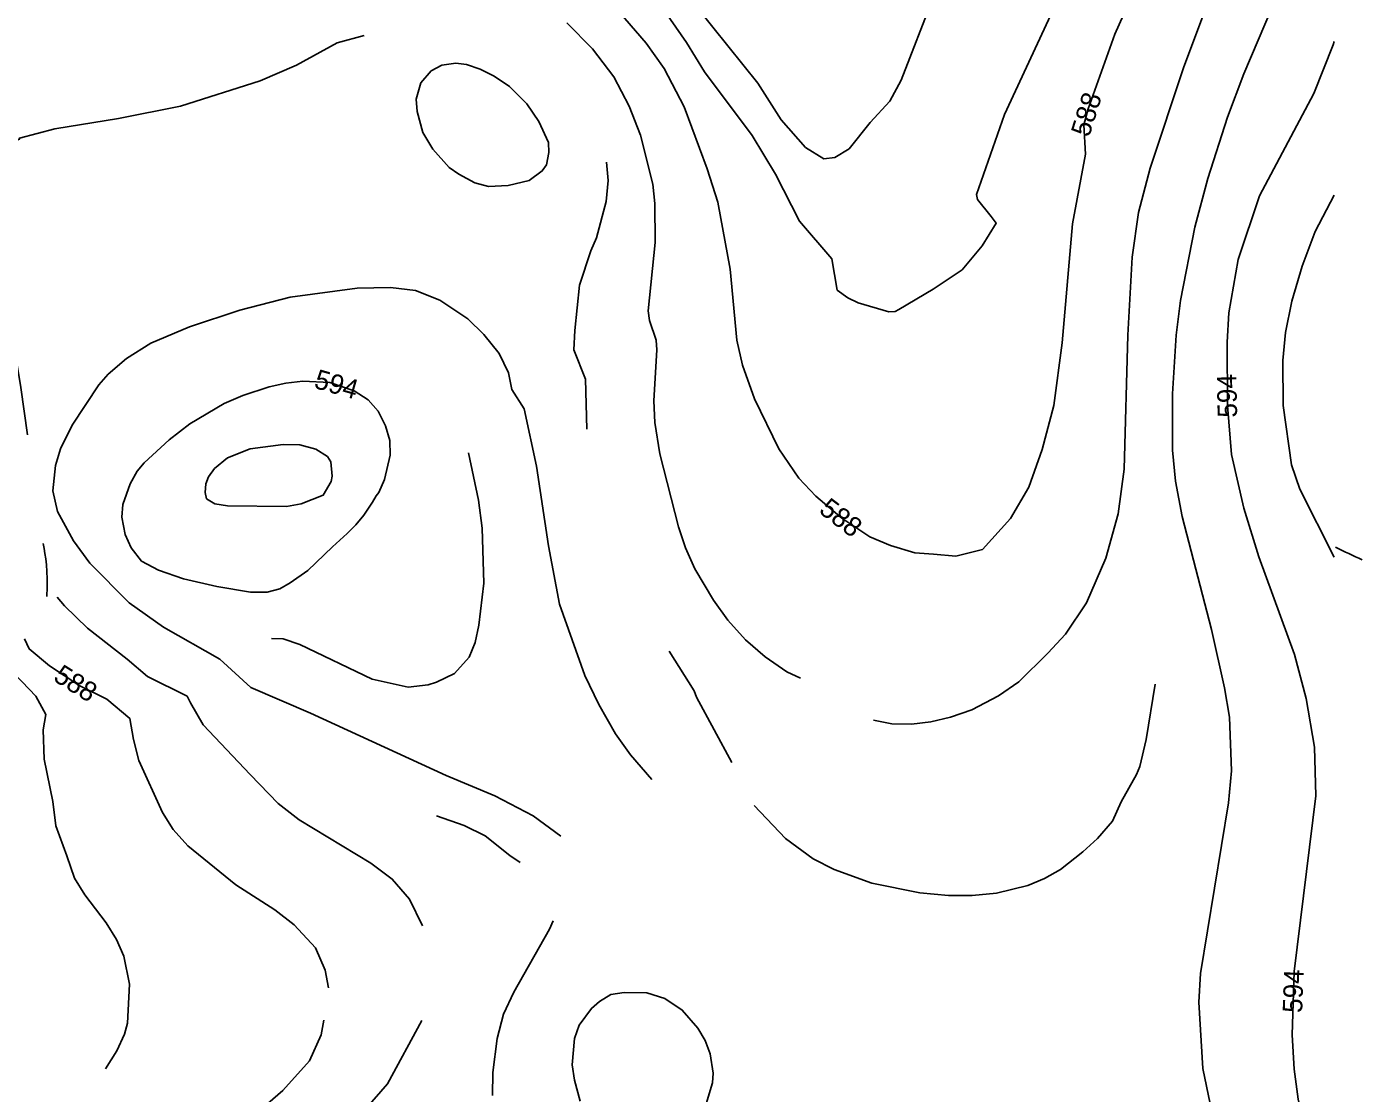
# Model space of a CAD drawing. Extents: x -709418 to -703832, y -1161719 to -1157826.
# Drawn here: x -705388 to -704840, y -1159202 to -1158764 of the extents above; entities that cross this region are included whole.
import ezdxf

# ---------------------------------------------------------------- set-up
doc = ezdxf.new("R2010")
doc.units = 0
for name, color, linetype in [('120_vrstevnice hlavní', 7, 'Continuous'), ('121_vrstevnice hlavní_popis', 7, 'Continuous'), ('122_vrstevnice základní', 7, 'Continuous'), ('124_vrstevnice doplňková', 7, 'Continuous')]:
    doc.layers.add(name, color=color, linetype=linetype)

msp = doc.modelspace()

# ---------------------------------------------------------------- linework, layer by layer
at = {"layer": '120_vrstevnice hlavní'}
for points in [[(-704851.18, -1158596.39), (-704868.12, -1158630.28), (-704878.99, -1158657.74), (-704884.85, -1158680.62), (-704892, -1158721.81), (-704895.87, -1158735.54), (-704913.03, -1158781.3), (-704926.76, -1158822.49), (-704931.48, -1158840.79), (-704934.05, -1158859.1), (-704935.91, -1158891.14), (-704937.34, -1158946.05), (-704939.91, -1158964.36), (-704944.92, -1158982.66), (-704952.79, -1159000.97), (-704961.51, -1159013.84), (-704968.8, -1159021.56)], [(-705166.3, -1158762.85), (-705155.72, -1158773.58), (-705147, -1158785.02), (-705140.71, -1158797.03), (-705135.99, -1158809.05), (-705130.98, -1158829.07), (-705130.12, -1158837.08), (-705129.98, -1158853.09), (-705132.84, -1158881.12), (-705132.27, -1158885.13), (-705129.55, -1158893.14), (-705129.26, -1158897.14), (-705130.55, -1158918.02), (-705130.12, -1158926.89), (-705128.12, -1158939.76), (-705120.4, -1158969.79), (-705117.54, -1158978.37), (-705113.68, -1158986.95), (-705105.95, -1158999.82), (-705100.09, -1159008.12), (-705092.94, -1159016.13), (-705084.79, -1159023.14), (-705075.92, -1159029.29), (-705070.34, -1159031.86)], [(-705225.51, -1159133.54), (-705230.8, -1159122.53), (-705237.95, -1159114.38), (-705246.68, -1159107.8), (-705276.14, -1159090.07), (-705284.72, -1159083.34), (-705296.3, -1159071.48), (-705315.58, -1159050.98), (-705320.76, -1159042.01), (-705322.2, -1159039.31), (-705338.49, -1159031.15), (-705346.79, -1159024.14), (-705363.04, -1159011.33), (-705372.56, -1159002.23), (-705375.51, -1158998.63)], [(-704968.8, -1159021.56), (-704980.67, -1159033.43), (-704988.97, -1159039.15), (-704999.98, -1159044.87), (-705008.7, -1159047.88), (-705016.71, -1159049.74), (-705024.72, -1159050.74), (-705032.73, -1159050.59), (-705040.26, -1159049.15)], [(-705160.73, -1159205.48), (-705163.16, -1159196.9), (-705164.02, -1159190.6), (-705163.16, -1159179.74), (-705161.16, -1159174.3), (-705156.15, -1159167.44), (-705152.86, -1159164.58), (-705148.21, -1159161.79), (-705142.64, -1159160.85), (-705133.41, -1159161), (-705125.97, -1159163.43), (-705118.82, -1159168.15), (-705112.39, -1159175.59), (-705109.39, -1159180.59), (-705107.38, -1159186.03), (-705106.1, -1159194.04), (-705106.38, -1159198.04), (-705108.96, -1159206.62)], [(-705225.8, -1159172.44), (-705239.81, -1159198.33), (-705249.11, -1159208.91)]]:
    msp.add_lwpolyline(points, dxfattribs=at)
at = {"layer": '122_vrstevnice základní'}
for points in [[(-704876.42, -1158369.14), (-704882.28, -1158420.91), (-704892.29, -1158483.83), (-704895.44, -1158496.7), (-704899.16, -1158508.15), (-704909.74, -1158533.89), (-704918.18, -1158549.05), (-704926.04, -1158558.77), (-704933.48, -1158566.06), (-704957.22, -1158585.37), (-704973.95, -1158601.1), (-704979.82, -1158607.68), (-704987.82, -1158618.41), (-704993.26, -1158628.28), (-704996.98, -1158638.29), (-704999.69, -1158652.59), (-705001.41, -1158671.18), (-705001.7, -1158692.92), (-705003.56, -1158710.65), (-705006.7, -1158723.52), (-705015.71, -1158752.13), (-705029.01, -1158786.45), (-705033.59, -1158795.03), (-705041.74, -1158803.75)], [(-705130.98, -1158733.82), (-705087.83, -1158787.66), (-705078.29, -1158802.74), (-705068.26, -1158814.02), (-705060.66, -1158818.77), (-705056.23, -1158818.22), (-705050.33, -1158814.58), (-705041.74, -1158803.75)], [(-704928.19, -1158738.4), (-704941.2, -1158767.57), (-704952.21, -1158798.18), (-704953.93, -1158804.76), (-704953.22, -1158816.77), (-704958.65, -1158845.37), (-704962.8, -1158894.28), (-704966.23, -1158920.02), (-704971.09, -1158938.04), (-704976.53, -1158953.49), (-704984.11, -1158966.36), (-704995.55, -1158979.09)], [(-704873.7, -1158749.55), (-704888.29, -1158783.88), (-704895.01, -1158801.61), (-704903.02, -1158826.78), (-704908.31, -1158846.8), (-704914.32, -1158876.83), (-704916.03, -1158891.14), (-704917.6, -1158915.16), (-704917.6, -1158938.33), (-704916.32, -1158951.06), (-704913.6, -1158965.5), (-704901.59, -1159011.84), (-704896.15, -1159035.86), (-704894.15, -1159047.88), (-704893.29, -1159069.9), (-704894.58, -1159083.06), (-704906.02, -1159153.14), (-704906.73, -1159164.86), (-704905.02, -1159192.04), (-704902.02, -1159206.62)], [(-705128.12, -1158755.27), (-705117.11, -1158771), (-705109.67, -1158783.02), (-705090.08, -1158809.19), (-705080.5, -1158825.06), (-705070.77, -1158844.23), (-705057.42, -1158859.69), (-705055.21, -1158872.61), (-705050.89, -1158875.69), (-705046.6, -1158877.83), (-705034.03, -1158881.53), (-705031.48, -1158881.33), (-705029.86, -1158880.52)], [(-704963.94, -1158751.84), (-704986.54, -1158800.47), (-704997.98, -1158833.36), (-704997.55, -1158835.36), (-704991.97, -1158842.37), (-704989.92, -1158845.06), (-704995.64, -1158854.35), (-705003.96, -1158864.33), (-705015.79, -1158872.16), (-705029.86, -1158880.52)], [(-705146.85, -1158755.99), (-705133.7, -1158771.29), (-705126.26, -1158781.59), (-705118.11, -1158797.32), (-705108.67, -1158822.78), (-705104.24, -1158836.5), (-705099.23, -1158863.96), (-705096.37, -1158893.14), (-705094.08, -1158903.43), (-705089.22, -1158917.16), (-705079.21, -1158937.76), (-705070.92, -1158949.77), (-705064.05, -1158957.21), (-705053.32, -1158966.22), (-705041.88, -1158973.8), (-705033.3, -1158977.37), (-705023.29, -1158980.38), (-705015.71, -1158980.95), (-705006.53, -1158981.74), (-704995.55, -1158979.09)], [(-704851.18, -1158770.57), (-704851.53, -1158771.86), (-704859.54, -1158791.88), (-704881.85, -1158833.93), (-704890.58, -1158859.96), (-704894.44, -1158881.98), (-704895.15, -1158894), (-704895.01, -1158920.02), (-704893.29, -1158940.05), (-704888.29, -1158962.07), (-704882.14, -1158982.09), (-704867.41, -1159022.14), (-704862.69, -1159040.16), (-704859.26, -1159060.18), (-704858.68, -1159080.2)], [(-705173.74, -1158812.05), (-705177.75, -1158803.32), (-705182.61, -1158796.17), (-705189.76, -1158789.02), (-705196.05, -1158784.73), (-705201.77, -1158781.87), (-705207.49, -1158780.01), (-705211.78, -1158779.44), (-705217.5, -1158780.3), (-705221.94, -1158782.59), (-705226.23, -1158787.45), (-705228.09, -1158794.17), (-705227.66, -1158799.32), (-705225.37, -1158807.9), (-705221.22, -1158814.77), (-705214.5, -1158822.2), (-705210.64, -1158825.06), (-705204.06, -1158828.5), (-705198.34, -1158830.07), (-705190.33, -1158829.64), (-705181.75, -1158827.64), (-705176.36, -1158823.64), (-705174.6, -1158821.2), (-705173.6, -1158816.05), (-705173.74, -1158812.05)], [(-704851.18, -1158833.61), (-704858.97, -1158848.52), (-704864.26, -1158862.82), (-704868.55, -1158877.12), (-704871.12, -1158889.99), (-704872.27, -1158901.43), (-704872.13, -1158920.02), (-704868.69, -1158944.34), (-704865.26, -1158954.35), (-704851.18, -1158982.24)], [(-705131.27, -1159073.48), (-705140.13, -1159063.32), (-705146.28, -1159054.74), (-705153.15, -1159042.73), (-705158.87, -1159030.72), (-705169.31, -1159001.54), (-705173.74, -1158977.52), (-705178.75, -1158944.91), (-705183.75, -1158921.31), (-705188.76, -1158913.45), (-705190.19, -1158906.58), (-705194.05, -1158898.57), (-705200.34, -1158890.85), (-705206.92, -1158884.41), (-705218.36, -1158876.69), (-705228.37, -1158872.69), (-705238.67, -1158871.54), (-705252.4, -1158871.83), (-705279.86, -1158875.55), (-705300.45, -1158880.84), (-705321.19, -1158887.7), (-705337.06, -1158894.42), (-705347.07, -1158900.72), (-705354.51, -1158907.15), (-705358.37, -1158911.44), (-705369.38, -1158928.03), (-705374.1, -1158937.76), (-705376.25, -1158944.62), (-705377.25, -1158954.92), (-705375.39, -1158963.5), (-705368.81, -1158975.51), (-705362.09, -1158984.67), (-705345.93, -1159000.97), (-705331.92, -1159010.98), (-705308.75, -1159024.14), (-705296.01, -1159035.67), (-705271.56, -1159046.31), (-705215.79, -1159071.76), (-705195.77, -1159080.2), (-705180.03, -1159088.35), (-705168.74, -1159096.67)], [(-705340.93, -1158983.81), (-705345.07, -1158978.37), (-705347.65, -1158972.94), (-705348.93, -1158965.79), (-705348.5, -1158960.64), (-705345.5, -1158952.06), (-705342.64, -1158946.91), (-705339.78, -1158943.48), (-705329.48, -1158934.04), (-705321.05, -1158927.46), (-705306.89, -1158919.17), (-705299.31, -1158915.88), (-705288.44, -1158912.3), (-705281.57, -1158910.73), (-705274.71, -1158910.01), (-705263.55, -1158910.58), (-705253.54, -1158913.87), (-705247.82, -1158917.59), (-705243.68, -1158922.31), (-705240.67, -1158928.32), (-705238.96, -1158934.32), (-705238.81, -1158940.33), (-705241.1, -1158950.34), (-705243.39, -1158955.63), (-705244.55, -1158957.07), (-705246.08, -1158959.7), (-705249.53, -1158964.91), (-705252.84, -1158968.93), (-705256.49, -1158972.51), (-705262.4, -1158978.02), (-705272.63, -1158987.63), (-705279.9, -1158992.78), (-705284.15, -1158995.25), (-705289.3, -1158996.54), (-705296.16, -1158996.54), (-705309.89, -1158994.25), (-705323.62, -1158991.1), (-705333.92, -1158987.53), (-705340.93, -1158983.81)], [(-705264.09, -1159159.04), (-705265.41, -1159151.71), (-705269.42, -1159142.55), (-705278.14, -1159133.11), (-705286.15, -1159126.96), (-705302.17, -1159116.67), (-705321.9, -1159100.65), (-705327.91, -1159093.93), (-705332.2, -1159087.06), (-705342.03, -1159065.65), (-705344.21, -1159057.1), (-705345.71, -1159048.38), (-705355.12, -1159040.54), (-705366.2, -1159035.02), (-705378.63, -1159026.75), (-705386.97, -1159019.87), (-705388.98, -1159015.73)], [(-705399.19, -1159021.43), (-705399.45, -1159023.56), (-705397.07, -1159026.31), (-705389.92, -1159033.36), (-705384.3, -1159039.2), (-705380.21, -1159046.79), (-705381.27, -1159053.11), (-705380.82, -1159065.09), (-705377.31, -1159082.55), (-705376.13, -1159092.46), (-705371.53, -1159104.8), (-705368.38, -1159113.95), (-705364.09, -1159120.81), (-705355.37, -1159132.26), (-705351.22, -1159139.12), (-705348.08, -1159145.99), (-705345.79, -1159157.43), (-705346.65, -1159173.44), (-705347.93, -1159178.02), (-705351.08, -1159184.89), (-705355.66, -1159192.18)], [(-704858.68, -1159080.2), (-704867.55, -1159152.28), (-704868.41, -1159178.31), (-704867.55, -1159192.32), (-704865.98, -1159204.62), (-704857.54, -1159238.94), (-704852.53, -1159252.67), (-704851.18, -1159255.28)], [(-705266.06, -1159172.21), (-705267.07, -1159178.26), (-705271.85, -1159188.89), (-705282.86, -1159201.19), (-705289.01, -1159206.48)]]:
    msp.add_lwpolyline(points, dxfattribs=at)
msp.add_arc((-704437.36, -1158110.25), 961.27, 244.53536, 245.26292, dxfattribs=at)
msp.add_open_spline([(-705379.82, -1158998.29), (-705379.27, -1158987.51), (-705380.26, -1158981.87), (-705381.28, -1158976.57)], degree=3, dxfattribs=at)
at = {"layer": '124_vrstevnice doplňková'}
for points in [[(-705249.4, -1158768.14), (-705260.55, -1158771.15), (-705277.28, -1158780.3), (-705292.16, -1158786.74), (-705324.91, -1158797.03), (-705350.36, -1158802.18), (-705376.53, -1158806.33), (-705391.01, -1158810.18), (-705390.98, -1158810.62), (-705405.14, -1158815.91), (-705418.29, -1158823.92), (-705422.3, -1158827.78), (-705427.73, -1158836.65), (-705429.02, -1158843.08), (-705427.62, -1158852.19), (-705423.72, -1158858.36), (-705414.88, -1158866.6), (-705402.81, -1158877.93), (-705397.27, -1158886.38), (-705393.05, -1158896.81), (-705390.4, -1158912.54), (-705387.76, -1158932.02)], [(-705150, -1158820.06), (-705149.29, -1158827.64), (-705150.14, -1158836.22), (-705154.01, -1158851.09), (-705156.44, -1158856.53), (-705161.01, -1158870.54), (-705163.02, -1158889.13), (-705163.3, -1158897.14), (-705158.58, -1158909.15), (-705158.01, -1158929.6)], [(-705296.3, -1158937.76), (-705282.72, -1158935.9), (-705275.85, -1158936.04), (-705269.27, -1158937.9), (-705264.56, -1158940.9), (-705263.12, -1158943.05), (-705262.56, -1158949.01), (-705262.96, -1158951.14), (-705266.27, -1158956.78), (-705275.28, -1158960.35), (-705281.29, -1158961.35), (-705305.6, -1158961.07), (-705310.75, -1158960.35), (-705314.18, -1158958.21), (-705314.75, -1158955.63), (-705314.49, -1158952.05), (-705313.32, -1158949.2), (-705310.89, -1158945.77), (-705305.6, -1158941.48), (-705296.3, -1158937.76)], [(-705206.63, -1158939.33), (-705202.49, -1158958.78), (-705201.06, -1158970.36), (-705200.34, -1158992.82), (-705202.34, -1159010.12), (-705203.92, -1159017.27), (-705206.35, -1159023.28), (-705212.35, -1159030), (-705219.79, -1159033.58), (-705223.22, -1159034.58), (-705231.38, -1159035.58), (-705246.11, -1159032.29), (-705275.85, -1159017.99), (-705282.72, -1159015.7), (-705287.44, -1159015.56)], [(-705124.26, -1159020.85), (-705113.96, -1159037.01), (-705112.96, -1159039.73), (-705098.44, -1159066.44)], [(-704924.61, -1159034.29), (-704928.33, -1159057.03), (-704930.9, -1159068.19), (-704932.33, -1159071.48)], [(-705089.34, -1159084.19), (-705076.49, -1159097.65), (-705065.05, -1159106.08), (-705056.47, -1159110.37), (-705041.03, -1159116.09), (-705021.29, -1159119.96), (-705009.56, -1159121.1), (-704999.84, -1159121.1), (-704989.83, -1159120.1), (-704976.96, -1159116.95), (-704970.09, -1159114.09), (-704963.51, -1159110.37), (-704954.36, -1159103.22), (-704948.35, -1159097.65), (-704942.2, -1159090.64), (-704938.6, -1159082.6), (-704932.33, -1159071.48)], [(-705219.79, -1159088.35), (-705208.35, -1159092.35), (-705199.77, -1159096.65), (-705189.62, -1159104.65), (-705185.36, -1159107.51)], [(-705171.8, -1159131.42), (-705173.39, -1159134.96), (-705188.04, -1159160.72), (-705192.19, -1159169.73), (-705194.91, -1159179.74), (-705196.62, -1159193.75), (-705196.77, -1159203.19)]]:
    msp.add_lwpolyline(points, dxfattribs=at)

# ---------------------------------------------------------------- texts
at = {"layer": '121_vrstevnice hlavní_popis'}
for s, rotation, p in [('588', 72.6312, (-704951.8, -1158810.07)), ('594', 344.1893, (-705270.47, -1158912.63)), ('594', 90.9895, (-704891, -1158924.85)), ('588', 322.6414, (-705063.14, -1158963.69)), ('588', 328.1418, (-705377.54, -1159032.64)), ('594', 87.8921, (-704864.33, -1159169.38))]:
    msp.add_text(s, height=8, rotation=rotation, dxfattribs=at).set_placement(p)

doc.saveas('drawing.dxf')
